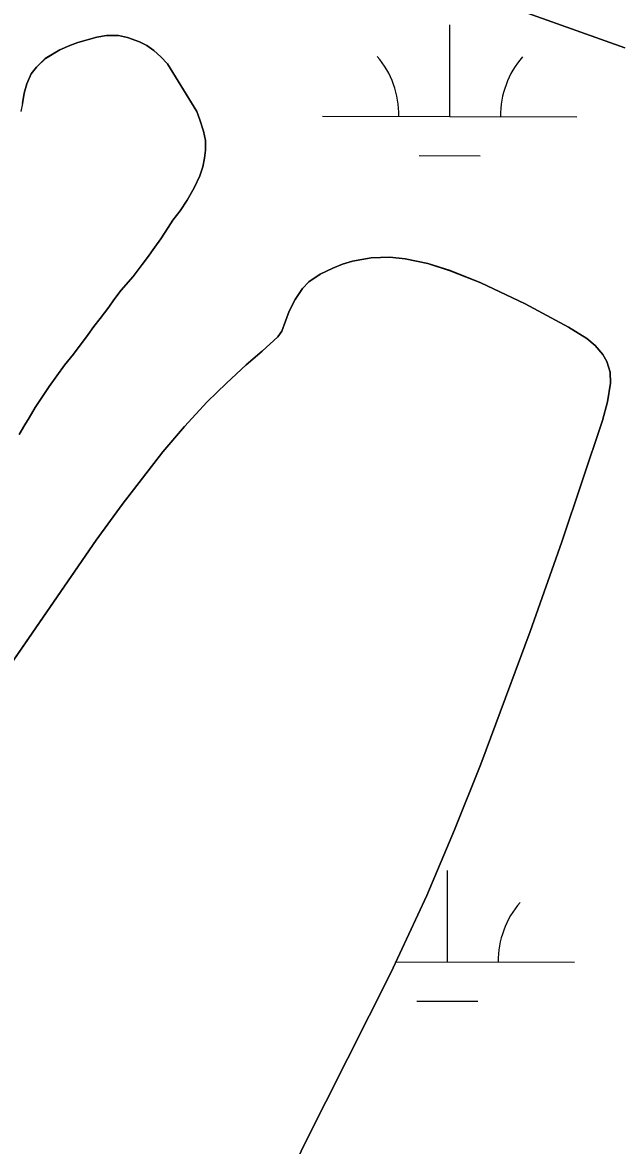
# Model space of a CAD drawing. Extents: x 3161615 to 3199515, y 867541 to 892976.
# Drawn here: x 3178374 to 3178608.1, y 877337.7 to 877779.6 of the extents above; entities that cross this region are included whole.
import ezdxf

# ---------------------------------------------------------------- set-up
doc = ezdxf.new("R2010")
doc.units = 0
for name, color, linetype in [('V-SITE-VEGE', 7, 'Continuous'), ('V-TOPO-SHOR', 7, 'Continuous'), ('V-WETL-SWMP', 7, 'Continuous')]:
    doc.layers.add(name, color=color, linetype=linetype)

msp = doc.modelspace()

# ---------------------------------------------------------------- linework, layer by layer
at = {"layer": 'V-SITE-VEGE'}
for p, q in [((3178610.89, 877769.6), (3178536.68, 877796.15)), ((3178388.68, 877768.76), (3178392.64, 877770.53)), ((3178392.64, 877770.53), (3178395.83, 877771.71)), ((3178395.83, 877771.71), (3178403.29, 877773.74)), ((3178403.29, 877773.74), (3178407.08, 877774.46)), ((3178407.08, 877774.46), (3178411.78, 877774.41)), ((3178411.78, 877774.41), (3178415.41, 877773.61)), ((3178415.41, 877773.61), (3178420.09, 877771.89)), ((3178420.09, 877771.89), (3178422.95, 877770.49)), ((3178422.95, 877770.49), (3178425.65, 877768.49)), ((3178383.04, 877765.33), (3178388.68, 877768.76)), ((3178425.65, 877768.49), (3178428.51, 877766.03)), ((3178428.51, 877766.03), (3178431.05, 877763.27)), ((3178377.51, 877759.34), (3178379.51, 877762.04)), ((3178379.51, 877762.04), (3178383.04, 877765.33)), ((3178431.05, 877763.27), (3178442.66, 877744.5)), ((3178375.8, 877755.42), (3178377.51, 877759.34)), ((3178374.7, 877751.79), (3178375.8, 877755.42)), ((3178374.04, 877747.7), (3178374.7, 877751.79)), ((3178442.66, 877744.5), (3178443.84, 877741.31)), ((3178443.84, 877741.31), (3178445.3, 877736.74)), ((3178445.3, 877736.74), (3178446.01, 877733.1)), ((3178446.01, 877733.1), (3178445.97, 877729.31)), ((3178445.63, 877726.13), (3178444.99, 877722.8)), ((3178445.97, 877729.31), (3178445.63, 877726.13)), ((3178444.99, 877722.8), (3178443.74, 877719.18)), ((3178443.74, 877719.18), (3178441.56, 877714.51)), ((3178441.56, 877714.51), (3178438.78, 877709.69)), ((3178438.78, 877709.69), (3178436, 877705.48)), ((3178436, 877705.48), (3178433.23, 877701.72)), ((3178433.23, 877701.72), (3178431.38, 877698.86)), ((3178431.38, 877698.86), (3178428.45, 877694.5)), ((3178426.14, 877691.19), (3178423.22, 877687.13)), ((3178428.45, 877694.5), (3178426.14, 877691.19)), ((3178423.22, 877687.13), (3178421.06, 877684.28)), ((3178503.81, 877685.65), (3178511.19, 877687.01)), ((3178511.19, 877687.01), (3178518.56, 877687.24)), ((3178518.56, 877687.24), (3178524.52, 877686.6)), ((3178524.52, 877686.6), (3178533.41, 877684.72)), ((3178421.06, 877684.28), (3178417.52, 877679.62)), ((3178491.18, 877680.47), (3178496.09, 877682.88)), ((3178496.09, 877682.88), (3178499.89, 877684.45)), ((3178499.89, 877684.45), (3178503.81, 877685.65)), ((3178533.41, 877684.72), (3178542.23, 877681.91)), ((3178542.23, 877681.91), (3178554.37, 877677.09)), ((3178417.52, 877679.62), (3178412.92, 877674.22)), ((3178484.14, 877674.88), (3178486.69, 877677.48)), ((3178486.69, 877677.48), (3178491.18, 877680.47)), ((3178412.92, 877674.22), (3178409.99, 877670.46)), ((3178481.31, 877670.51), (3178484.14, 877674.88)), ((3178554.37, 877677.09), (3178571.73, 877668.89)), ((3178409.99, 877670.46), (3178407.99, 877667.6)), ((3178478.98, 877665.93), (3178481.31, 877670.51)), ((3178571.73, 877668.89), (3178588.79, 877659.63)), ((3178407.99, 877667.6), (3178404.61, 877663.1)), ((3178475.99, 877658.15), (3178478.98, 877665.93)), ((3178402.15, 877659.94), (3178399.84, 877656.78)), ((3178404.61, 877663.1), (3178402.15, 877659.94)), ((3178588.79, 877659.63), (3178596, 877655.23)), ((3178399.84, 877656.78), (3178394.14, 877649.12)), ((3178468.35, 877650.2), (3178474.47, 877655.87)), ((3178474.47, 877655.87), (3178475.99, 877658.15)), ((3178596, 877655.23), (3178599.26, 877652.49)), ((3178599.26, 877652.49), (3178602.29, 877648.93)), ((3178394.14, 877649.12), (3178390.61, 877644.77)), ((3178462.04, 877644.81), (3178468.35, 877650.2)), ((3178602.29, 877648.93), (3178603.91, 877646.16)), ((3178390.61, 877644.77), (3178384.6, 877636.35)), ((3178454.29, 877637.63), (3178462.04, 877644.81)), ((3178603.91, 877646.16), (3178605.17, 877641.94)), ((3178605.17, 877641.94), (3178605.24, 877637.69)), ((3178446.71, 877630.26), (3178454.29, 877637.63)), ((3178605.24, 877637.69), (3178604.14, 877630.33)), ((3178382.44, 877633.19), (3178379.05, 877628.07)), ((3178384.6, 877636.35), (3178382.44, 877633.19)), ((3178437.8, 877620.63), (3178446.71, 877630.26)), ((3178604.14, 877630.33), (3178602.22, 877623)), ((3178379.05, 877628.07), (3178376.73, 877624.01)), ((3178375.03, 877621.3), (3178372.72, 877617.39)), ((3178376.73, 877624.01), (3178375.03, 877621.3)), ((3178429.31, 877610.66), (3178437.8, 877620.63)), ((3178602.22, 877623), (3178586.1, 877575.21)), ((3178413.27, 877589.97), (3178429.31, 877610.66)), ((3178403.02, 877575.82), (3178413.27, 877589.97)), ((3178352.3, 877502.33), (3178403.02, 877575.82)), ((3178586.1, 877575.21), (3178573.77, 877539.95)), ((3178573.77, 877539.95), (3178554.31, 877487.77)), ((3178554.31, 877487.77), (3178543.96, 877461.89)), ((3178543.96, 877461.89), (3178533.07, 877436.11)), ((3178533.07, 877436.11), (3178518.91, 877405.59)), ((3178518.91, 877405.59), (3178484.85, 877338.01)), ((3178484.85, 877338.01), (3178473.9, 877315.04))]:
    msp.add_line(p, q, dxfattribs=at)
at = {"layer": 'V-TOPO-SHOR'}
for points in [[(3178536.68, 877796.15), (3178610.89, 877769.6)], [(3178372.72, 877617.39), (3178375.03, 877621.3), (3178376.73, 877624.01), (3178379.05, 877628.07), (3178382.44, 877633.19), (3178384.6, 877636.35), (3178390.61, 877644.77), (3178394.14, 877649.12), (3178399.84, 877656.78), (3178402.15, 877659.94), (3178404.61, 877663.1), (3178407.99, 877667.6), (3178409.99, 877670.46), (3178412.92, 877674.22), (3178417.52, 877679.62), (3178421.06, 877684.28), (3178423.22, 877687.13), (3178426.14, 877691.19), (3178428.45, 877694.5), (3178431.38, 877698.86), (3178433.23, 877701.72), (3178436, 877705.48), (3178438.78, 877709.69), (3178441.56, 877714.51), (3178443.74, 877719.18), (3178444.99, 877722.8), (3178445.63, 877726.13), (3178445.97, 877729.31), (3178446.02, 877733.1), (3178445.3, 877736.74), (3178443.84, 877741.31), (3178442.66, 877744.5), (3178431.05, 877763.27), (3178428.51, 877766.03), (3178425.65, 877768.49), (3178422.95, 877770.49), (3178420.09, 877771.89), (3178415.41, 877773.61), (3178411.78, 877774.41), (3178407.08, 877774.46), (3178403.29, 877773.74), (3178395.83, 877771.71), (3178392.64, 877770.53), (3178388.68, 877768.76), (3178383.03, 877765.33), (3178379.51, 877762.04), (3178377.51, 877759.34), (3178375.8, 877755.42), (3178374.7, 877751.79), (3178374.04, 877747.7), (3178373.4, 877744.53)], [(3178473.9, 877315.04), (3178484.85, 877338.01), (3178518.91, 877405.59), (3178533.07, 877436.11), (3178543.96, 877461.89), (3178554.31, 877487.77), (3178573.77, 877539.96), (3178586.1, 877575.21), (3178602.21, 877623), (3178604.14, 877630.33), (3178605.24, 877637.69), (3178605.17, 877641.94), (3178603.91, 877646.16), (3178602.29, 877648.93), (3178599.26, 877652.49), (3178596, 877655.23), (3178588.79, 877659.63), (3178571.73, 877668.89), (3178554.37, 877677.09), (3178542.23, 877681.91), (3178533.41, 877684.72), (3178524.52, 877686.6), (3178518.56, 877687.24), (3178511.19, 877687.01), (3178503.81, 877685.65), (3178499.89, 877684.45), (3178496.09, 877682.88), (3178491.18, 877680.47), (3178486.69, 877677.48), (3178484.14, 877674.88), (3178481.31, 877670.51), (3178478.98, 877665.93), (3178475.99, 877658.15), (3178474.47, 877655.87), (3178468.35, 877650.2), (3178462.04, 877644.81), (3178454.29, 877637.63), (3178446.71, 877630.26), (3178437.8, 877620.63), (3178429.31, 877610.66), (3178413.27, 877589.96), (3178403.02, 877575.82), (3178352.3, 877502.33)]]:
    msp.add_lwpolyline(points, dxfattribs=at)
at = {"layer": 'V-WETL-SWMP'}
for p, q in [((3178536.68, 877796.15), (3178610.89, 877769.6)), ((3178542.06, 877742.61), (3178542.16, 877778.61)), ((3178392.64, 877770.53), (3178388.68, 877768.76)), ((3178395.84, 877771.71), (3178392.64, 877770.53)), ((3178403.29, 877773.74), (3178395.84, 877771.71)), ((3178407.08, 877774.46), (3178403.29, 877773.74)), ((3178411.78, 877774.41), (3178407.08, 877774.46)), ((3178415.41, 877773.61), (3178411.78, 877774.41)), ((3178420.09, 877771.89), (3178415.41, 877773.61)), ((3178422.95, 877770.49), (3178420.09, 877771.89)), ((3178425.66, 877768.49), (3178422.95, 877770.49)), ((3178388.68, 877768.76), (3178383.04, 877765.34)), ((3178428.51, 877766.03), (3178425.66, 877768.49)), ((3178431.05, 877763.28), (3178428.51, 877766.03)), ((3178379.51, 877762.04), (3178377.51, 877759.34)), ((3178383.04, 877765.34), (3178379.51, 877762.04)), ((3178442.66, 877744.5), (3178431.05, 877763.28)), ((3178377.51, 877759.34), (3178375.8, 877755.42)), ((3178375.8, 877755.42), (3178374.7, 877751.79)), ((3178374.7, 877751.79), (3178374.05, 877747.71)), ((3178374.05, 877747.71), (3178373.4, 877744.53)), ((3178443.84, 877741.31), (3178442.66, 877744.5)), ((3178445.3, 877736.74), (3178443.84, 877741.31)), ((3178492.06, 877742.75), (3178592.06, 877742.47)), ((3178446.02, 877733.1), (3178445.3, 877736.74)), ((3178445.98, 877729.31), (3178446.02, 877733.1)), ((3178444.99, 877722.8), (3178445.64, 877726.13)), ((3178445.64, 877726.13), (3178445.98, 877729.31)), ((3178530.02, 877727.21), (3178554.02, 877727.15)), ((3178443.74, 877719.18), (3178444.99, 877722.8)), ((3178441.56, 877714.51), (3178443.74, 877719.18)), ((3178438.78, 877709.69), (3178441.56, 877714.51)), ((3178436.01, 877705.48), (3178438.78, 877709.69)), ((3178433.24, 877701.72), (3178436.01, 877705.48)), ((3178431.38, 877698.86), (3178433.24, 877701.72)), ((3178428.46, 877694.5), (3178431.38, 877698.86)), ((3178423.22, 877687.13), (3178426.14, 877691.19)), ((3178426.14, 877691.19), (3178428.46, 877694.5)), ((3178421.07, 877684.28), (3178423.22, 877687.13)), ((3178511.19, 877687.02), (3178503.82, 877685.65)), ((3178518.56, 877687.24), (3178511.19, 877687.02)), ((3178524.53, 877686.6), (3178518.56, 877687.24)), ((3178533.41, 877684.72), (3178524.53, 877686.6)), ((3178417.53, 877679.62), (3178421.07, 877684.28)), ((3178496.09, 877682.88), (3178491.18, 877680.47)), ((3178499.89, 877684.45), (3178496.09, 877682.88)), ((3178503.82, 877685.65), (3178499.89, 877684.45)), ((3178542.23, 877681.92), (3178533.41, 877684.72)), ((3178554.37, 877677.09), (3178542.23, 877681.92)), ((3178412.92, 877674.22), (3178417.53, 877679.62)), ((3178486.69, 877677.49), (3178484.14, 877674.88)), ((3178491.18, 877680.47), (3178486.69, 877677.49)), ((3178410, 877670.46), (3178412.92, 877674.22)), ((3178484.14, 877674.88), (3178481.31, 877670.51)), ((3178571.73, 877668.89), (3178554.37, 877677.09)), ((3178407.99, 877667.6), (3178410, 877670.46)), ((3178481.31, 877670.51), (3178478.98, 877665.93)), ((3178588.79, 877659.63), (3178571.73, 877668.89)), ((3178404.61, 877663.1), (3178407.99, 877667.6)), ((3178478.98, 877665.93), (3178476, 877658.15)), ((3178399.84, 877656.79), (3178402.15, 877659.94)), ((3178402.15, 877659.94), (3178404.61, 877663.1)), ((3178596, 877655.23), (3178588.79, 877659.63)), ((3178394.15, 877649.12), (3178399.84, 877656.79)), ((3178474.47, 877655.88), (3178468.36, 877650.2)), ((3178476, 877658.15), (3178474.47, 877655.88)), ((3178599.26, 877652.49), (3178596, 877655.23)), ((3178602.29, 877648.93), (3178599.26, 877652.49)), ((3178390.61, 877644.77), (3178394.15, 877649.12)), ((3178468.36, 877650.2), (3178462.04, 877644.81)), ((3178603.91, 877646.16), (3178602.29, 877648.93)), ((3178384.6, 877636.35), (3178390.61, 877644.77)), ((3178462.04, 877644.81), (3178454.29, 877637.64)), ((3178605.17, 877641.94), (3178603.91, 877646.16)), ((3178605.24, 877637.69), (3178605.17, 877641.94)), ((3178454.29, 877637.64), (3178446.71, 877630.26)), ((3178604.14, 877630.33), (3178605.24, 877637.69)), ((3178379.06, 877628.08), (3178382.45, 877633.19)), ((3178382.45, 877633.19), (3178384.6, 877636.35)), ((3178446.71, 877630.26), (3178437.8, 877620.63)), ((3178602.22, 877623), (3178604.14, 877630.33)), ((3178376.74, 877624.01), (3178379.06, 877628.08)), ((3178372.72, 877617.39), (3178375.04, 877621.3)), ((3178375.04, 877621.3), (3178376.74, 877624.01)), ((3178437.8, 877620.63), (3178429.31, 877610.66)), ((3178586.1, 877575.21), (3178602.22, 877623)), ((3178429.31, 877610.66), (3178413.27, 877589.96)), ((3178413.27, 877589.96), (3178403.02, 877575.82)), ((3178403.02, 877575.82), (3178352.3, 877502.33)), ((3178573.77, 877539.96), (3178586.1, 877575.21)), ((3178554.31, 877487.77), (3178573.77, 877539.96)), ((3178543.96, 877461.9), (3178554.31, 877487.77)), ((3178533.07, 877436.11), (3178543.96, 877461.9)), ((3178541.14, 877409.94), (3178541.24, 877445.94)), ((3178518.91, 877405.59), (3178533.07, 877436.11)), ((3178520.95, 877409.99), (3178591.14, 877409.8)), ((3178484.85, 877338.02), (3178518.91, 877405.59)), ((3178529.1, 877394.54), (3178553.1, 877394.47)), ((3178473.9, 877315.04), (3178484.85, 877338.02))]:
    msp.add_line(p, q, dxfattribs=at)
for centre, start, end in [((3178486.82, 877743.24), 359.0699, 40.6135), ((3178597.3, 877742.93), 139.0699, 180.6135), ((3178596.38, 877410.26), 139.0699, 180.6135), ((3178485.9, 877410.57), 359.0699, 359.7377)]:
    msp.add_arc(centre, 35.25, start, end, dxfattribs=at)

doc.saveas('drawing.dxf')
